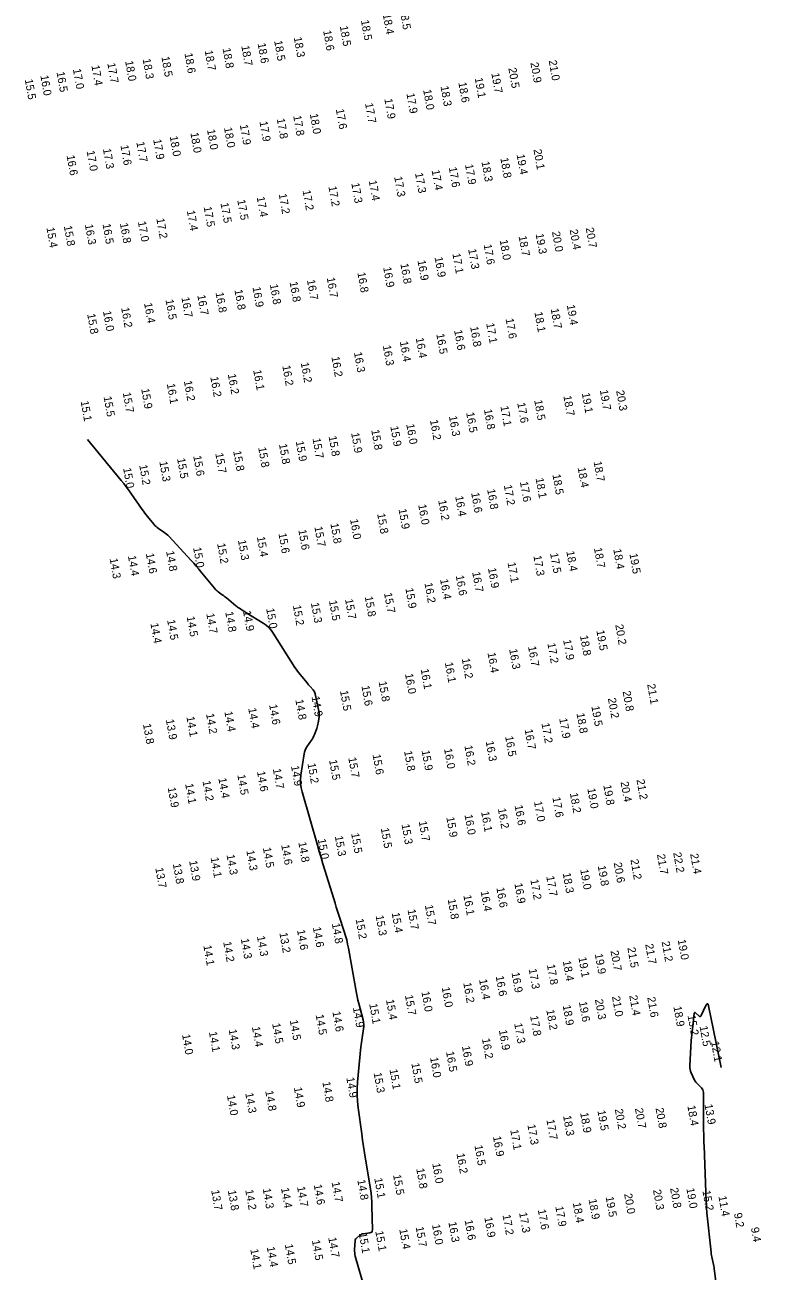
# Model space of a CAD drawing. Extents: x 988130 to 1132882, y 654656 to 841453.
# Drawn here: x 1038514 to 1038974, y 807839 to 808617 of the extents above; entities that cross this region are included whole.
import ezdxf

# ---------------------------------------------------------------- set-up
doc = ezdxf.new("R2010")
doc.units = 0
doc.layers.add('V-TOPO-MAJR', color=7, linetype='Continuous')
doc.layers.add('V-TOPO-SOUN', color=7, linetype='Continuous')

msp = doc.modelspace()

# ---------------------------------------------------------------- linework, layer by layer
at = {"layer": 'V-TOPO-MAJR'}
for points in [[(1038553.43, 808358.15), (1038574.52, 808332.52), (1038576.09, 808330.57), (1038577.63, 808328.59), (1038579.12, 808326.57), (1038580.57, 808324.53), (1038587.58, 808314.42), (1038588.38, 808313.3), (1038589.2, 808312.19), (1038590.04, 808311.1), (1038590.91, 808310.03), (1038594.89, 808305.21), (1038595.56, 808304.46), (1038596.27, 808303.76), (1038597.04, 808303.12), (1038597.85, 808302.53), (1038601.21, 808300.27), (1038602.03, 808299.68), (1038602.81, 808299.05), (1038603.55, 808298.38), (1038604.26, 808297.66), (1038618.18, 808282.56), (1038619.81, 808280.77), (1038621.42, 808278.95), (1038622.99, 808277.12), (1038624.55, 808275.25), (1038632.74, 808265.27), (1038633.27, 808264.66), (1038633.84, 808264.09), (1038634.44, 808263.55), (1038635.08, 808263.05), (1038637.7, 808261.11), (1038638.36, 808260.62), (1038639, 808260.12), (1038639.64, 808259.62), (1038640.28, 808259.11), (1038646.2, 808254.28), (1038646.73, 808253.85), (1038647.28, 808253.44), (1038647.84, 808253.04), (1038648.41, 808252.66), (1038650.71, 808251.17), (1038651.29, 808250.8), (1038651.86, 808250.43), (1038652.44, 808250.07), (1038653.02, 808249.7), (1038663.31, 808243.32), (1038665.12, 808242.05), (1038666.77, 808240.59), (1038668.23, 808238.96), (1038669.53, 808237.16), (1038683.12, 808215.73), (1038683.87, 808214.58), (1038684.66, 808213.45), (1038685.49, 808212.35), (1038686.35, 808211.27), (1038690.68, 808206), (1038691.14, 808205.45), (1038691.6, 808204.9), (1038692.07, 808204.35), (1038692.54, 808203.8), (1038694.43, 808201.63), (1038694.87, 808201.06), (1038695.22, 808200.46), (1038695.49, 808199.81), (1038695.69, 808199.13), (1038698.06, 808188.3), (1038698.21, 808187.4), (1038698.28, 808186.51), (1038698.26, 808185.61), (1038698.16, 808184.71), (1038697.59, 808181.11), (1038697.43, 808180.21), (1038697.22, 808179.33), (1038696.97, 808178.46), (1038696.68, 808177.59), (1038695.3, 808173.82), (1038694.94, 808172.92), (1038694.53, 808172.04), (1038694.06, 808171.2), (1038693.53, 808170.38), (1038690.53, 808166.03), (1038689.9, 808165.01), (1038689.41, 808163.94), (1038689.04, 808162.83), (1038688.8, 808161.66), (1038686.85, 808148.34), (1038686.6, 808145.73), (1038686.63, 808143.14), (1038686.95, 808140.57), (1038687.54, 808138.02), (1038697.14, 808104.67), (1038698.27, 808100.78), (1038699.42, 808096.9), (1038700.58, 808093.03), (1038701.76, 808089.16), (1038707.33, 808071.1), (1038708.13, 808068.53), (1038708.94, 808065.97), (1038709.76, 808063.41), (1038710.59, 808060.86), (1038713.93, 808050.65), (1038714.72, 808048.08), (1038715.42, 808045.49), (1038716.02, 808042.88), (1038716.54, 808040.25), (1038721.11, 808014.5), (1038721.53, 808012.31), (1038721.99, 808010.12), (1038722.49, 808007.95), (1038723.03, 808005.78), (1038725.71, 807995.59), (1038726, 807994.2), (1038726.14, 807992.8), (1038726.13, 807991.39), (1038725.97, 807989.98), (1038725.04, 807984.31), (1038724.81, 807982.89), (1038724.62, 807981.47), (1038724.45, 807980.05), (1038724.3, 807978.62), (1038722.23, 807956.7), (1038721.97, 807952.66), (1038721.94, 807948.62), (1038722.15, 807944.59), (1038722.59, 807940.57), (1038724.83, 807924.4), (1038725.4, 807920.42), (1038725.99, 807916.44), (1038726.6, 807912.46), (1038727.24, 807908.48), (1038730.26, 807890.08), (1038730.65, 807887.36), (1038730.95, 807884.63), (1038731.15, 807881.89), (1038731.25, 807879.15), (1038731.54, 807864.36), (1038731.45, 807863.59), (1038731.14, 807863.01), (1038730.6, 807862.62), (1038729.85, 807862.41), (1038725.94, 807861.91), (1038725.34, 807861.8), (1038724.76, 807861.6), (1038724.22, 807861.33), (1038723.72, 807860.98), (1038721.75, 807859.43), (1038721.31, 807859.01), (1038720.99, 807858.53), (1038720.78, 807857.99), (1038720.69, 807857.4), (1038720.37, 807852.15), (1038720.35, 807851.08), (1038720.42, 807850.01), (1038720.58, 807848.95), (1038720.83, 807847.9), (1038726.74, 807827)], [(1038946.71, 807826.71), (1038945.32, 807838.8), (1038945.19, 807839.77), (1038945.04, 807840.74), (1038944.86, 807841.7), (1038944.66, 807842.66), (1038943.78, 807846.48), (1038943.58, 807847.44), (1038943.4, 807848.4), (1038943.26, 807849.37), (1038943.14, 807850.34), (1038940.55, 807874.93), (1038940.45, 807875.98), (1038940.36, 807877.04), (1038940.29, 807878.1), (1038940.25, 807879.16), (1038940.08, 807883.4), (1038940.04, 807884.46), (1038940, 807885.52), (1038939.96, 807886.58), (1038939.92, 807887.64), (1038938.77, 807917.07), (1038938.72, 807918.45), (1038938.67, 807919.84), (1038938.64, 807921.23), (1038938.62, 807922.62), (1038938.53, 807928.17), (1038938.51, 807929.55), (1038938.49, 807930.94), (1038938.48, 807932.33), (1038938.47, 807933.72), (1038938.37, 807950.25), (1038938.29, 807951.04), (1038938.07, 807951.77), (1038937.69, 807952.44), (1038937.17, 807953.04), (1038934.8, 807955.33), (1038934.24, 807955.93), (1038933.73, 807956.56), (1038933.29, 807957.24), (1038932.9, 807957.96), (1038930.71, 807962.52), (1038930.29, 807963.55), (1038930.01, 807964.59), (1038929.87, 807965.67), (1038929.87, 807966.77), (1038930.81, 807982.63), (1038930.94, 807984.44), (1038931.09, 807986.26), (1038931.26, 807988.07), (1038931.47, 807989.88), (1038932.62, 807999.45), (1038932.75, 807999.96), (1038932.97, 808000.19), (1038933.28, 808000.14), (1038933.69, 807999.82), (1038935.52, 807997.99), (1038935.95, 807997.67), (1038936.34, 807997.6), (1038936.68, 807997.79), (1038936.98, 807998.25), (1038939.93, 808004.45), (1038940.48, 808005.36), (1038940.95, 808005.63), (1038941.34, 808005.26), (1038941.65, 808004.25), (1038949.56, 807965.84)]]:
    msp.add_lwpolyline(points, dxfattribs=at)

# ---------------------------------------------------------------- texts
at = {"layer": 'V-TOPO-SOUN'}
for s, p in [('18.5 ', (1038724.32, 808619.88)), ('18.4 ', (1038737.97, 808623.69)), ('18.5 ', (1038748.51, 808626.67)), ('18.6 ', (1038700.7, 808613.43)), ('18.5 ', (1038711.13, 808616.27)), ('18.7 ', (1038649.55, 808603.95)), ('18.6 ', (1038659.75, 808605.48)), ('18.5 ', (1038670.09, 808607.08)), ('18.3 ', (1038682.34, 808609.26)), ('18.3 ', (1038587.88, 808595.75)), ('18.5 ', (1038599.61, 808597.11)), ('18.6 ', (1038614.04, 808599.28)), ('18.7 ', (1038626.67, 808600.98)), ('18.8 ', (1038637.86, 808602.41)), ('17.0 ', (1038544.3, 808589.45)), ('17.4 ', (1038555.87, 808591.66)), ('17.7 ', (1038565.82, 808593.1)), ('18.0 ', (1038576.95, 808594.44)), ('20.5 ', (1038816.46, 808590.04)), ('20.9 ', (1038830.25, 808593.38)), ('21.0 ', (1038841.66, 808594.78)), ('15.5 ', (1038514.22, 808582.96)), ('16.0 ', (1038523.96, 808585.4)), ('16.5 ', (1038534.07, 808587.58)), ('18.6 ', (1038785.21, 808581.05)), ('19.1 ', (1038795.45, 808583.85)), ('19.7 ', (1038805.82, 808586.85)), ('17.9 ', (1038752.77, 808574.21)), ('18.0 ', (1038763.2, 808576.48)), ('18.3 ', (1038774.06, 808578.67)), ('17.7 ', (1038726.89, 808568.05)), ('17.9 ', (1038738.96, 808570.82)), ('17.8 ', (1038671.69, 808558.43)), ('17.8 ', (1038681.99, 808560.25)), ('18.0 ', (1038692.39, 808561.39)), ('17.6 ', (1038708.64, 808564.37)), ('18.0 ', (1038617.74, 808549.59)), ('18.0 ', (1038628.12, 808551.57)), ('18.0 ', (1038638.73, 808552.86)), ('17.9 ', (1038648.61, 808554.57)), ('17.9 ', (1038660.9, 808556.63)), ('17.6 ', (1038574.01, 808541.83)), ('17.7 ', (1038583.95, 808543.83)), ('17.9 ', (1038594.47, 808545.43)), ('18.0 ', (1038604.82, 808547.43)), ('16.6 ', (1038540.35, 808535.5)), ('17.0 ', (1038552.87, 808538.26)), ('17.3 ', (1038563.06, 808539.63)), ('18.8 ', (1038811.46, 808533.87)), ('19.4 ', (1038821.63, 808536.07)), ('20.1 ', (1038832.18, 808539.17)), ('17.4 ', (1038768.5, 808526.27)), ('17.6 ', (1038779.23, 808528.03)), ('17.9 ', (1038789.38, 808529.78)), ('18.3 ', (1038799.67, 808531.59)), ('17.3 ', (1038718.31, 808518.18)), ('17.4 ', (1038729.19, 808519.74)), ('17.3 ', (1038745.1, 808522.17)), ('17.3 ', (1038758.14, 808524.45)), ('17.2 ', (1038672.93, 808511.41)), ('17.2 ', (1038687.84, 808513.65)), ('17.2 ', (1038704.02, 808516.11)), ('17.5 ', (1038626.02, 808503.37)), ('17.5 ', (1038636.55, 808505.74)), ('17.5 ', (1038647.03, 808507.63)), ('17.4 ', (1038659.16, 808509.51)), ('17.2 ', (1038596.44, 808496.06)), ('17.4 ', (1038615.51, 808500.98)), ('15.4 ', (1038527.75, 808490.39)), ('15.8 ', (1038538.65, 808491.4)), ('16.3 ', (1038551.8, 808492.3)), ('16.5 ', (1038562.81, 808492.65)), ('16.8 ', (1038573.68, 808493.07)), ('17.0 ', (1038584.92, 808494.11)), ('20.0 ', (1038843.73, 808487.78)), ('20.4 ', (1038854.79, 808489.14)), ('20.7 ', (1038864.81, 808490.2)), ('17.6 ', (1038801.01, 808479.78)), ('18.0 ', (1038811.04, 808482.61)), ('18.7 ', (1038822.87, 808485.07)), ('19.3 ', (1038833.51, 808486.45)), ('16.9 ', (1038770.35, 808471.9)), ('17.1 ', (1038781.49, 808474.17)), ('17.3 ', (1038791.35, 808476.96)), ('16.9 ', (1038738.23, 808465.59)), ('16.8 ', (1038748.97, 808467.79)), ('16.9 ', (1038759.66, 808469.85)), ('16.8 ', (1038679.73, 808456.43)), ('16.7 ', (1038690.6, 808457.68)), ('16.7 ', (1038702.97, 808459.11)), ('16.8 ', (1038722.1, 808462.31)), ('16.7 ', (1038622.07, 808448.21)), ('16.8 ', (1038633.48, 808449.82)), ('16.8 ', (1038645.27, 808451.49)), ('16.9 ', (1038656.56, 808453.19)), ('16.8 ', (1038667.39, 808454.91)), ('16.2 ', (1038574.45, 808440.34)), ('16.4 ', (1038588.77, 808443.2)), ('16.5 ', (1038602.17, 808445.36)), ('16.7 ', (1038612.11, 808446.78)), ('19.4 ', (1038853, 808442.03)), ('15.8 ', (1038553.22, 808436.43)), ('16.0 ', (1038563.11, 808438.19)), ('17.6 ', (1038814.71, 808433.5)), ('18.1 ', (1038832.76, 808437.55)), ('18.7 ', (1038842.92, 808439.73)), ('16.6 ', (1038782.55, 808426.3)), ('16.8 ', (1038792.58, 808428.44)), ('17.1 ', (1038802.61, 808430.59)), ('16.3 ', (1038738.02, 808416.69)), ('16.4 ', (1038748.64, 808419.2)), ('16.4 ', (1038758.59, 808421.42)), ('16.5 ', (1038771.43, 808423.94)), ('16.2 ', (1038705.88, 808409.63)), ('16.3 ', (1038719.95, 808412.45)), ('16.1 ', (1038657, 808401.34)), ('16.2 ', (1038675.19, 808404.1)), ('16.2 ', (1038686.71, 808406.01)), ('16.2 ', (1038613.66, 808394.57)), ('16.2 ', (1038630.18, 808397.1)), ('16.2 ', (1038641.14, 808398.79)), ('15.7 ', (1038575.47, 808387.27)), ('15.9 ', (1038586.98, 808389.7)), ('16.1 ', (1038603.01, 808392.76)), ('19.1 ', (1038862.37, 808386.99)), ('19.7 ', (1038873.63, 808388.86)), ('20.3 ', (1038883.82, 808388.5)), ('15.1 ', (1038549.13, 808381.92)), ('15.5 ', (1038563.48, 808384.78)), ('17.1 ', (1038811.51, 808378.82)), ('17.6 ', (1038822.01, 808380.85)), ('18.5 ', (1038832.64, 808382.56)), ('18.7 ', (1038850.86, 808385.24)), ('16.2 ', (1038767.49, 808370.15)), ('16.3 ', (1038779.34, 808372.59)), ('16.5 ', (1038790.11, 808374.82)), ('16.8 ', (1038801.21, 808376.78)), ('15.9 ', (1038718.2, 808362.11)), ('15.8 ', (1038730.77, 808363.98)), ('15.9 ', (1038742.69, 808366.24)), ('16.0 ', (1038752.64, 808367.6)), ('15.8 ', (1038673.09, 808355.15)), ('15.9 ', (1038683.58, 808356.91)), ('15.7 ', (1038694.06, 808358.69)), ('15.8 ', (1038704.1, 808360.02)), ('15.6 ', (1038619.52, 808347.74)), ('15.7 ', (1038633.28, 808349.39)), ('15.8 ', (1038644.49, 808350.8)), ('15.8 ', (1038660.1, 808353.08)), ('15.0 ', (1038575.68, 808340.14)), ('15.2 ', (1038585.74, 808342.07)), ('15.3 ', (1038598.32, 808344.25)), ('15.5 ', (1038609.41, 808346.17)), ('18.4 ', (1038859.77, 808340.5)), ('18.7 ', (1038869.74, 808344.23)), ('17.6 ', (1038823.69, 808331.57)), ('18.1 ', (1038833.47, 808333.81)), ('18.5 ', (1038844.02, 808336.13)), ('16.6 ', (1038793.21, 808324.72)), ('16.8 ', (1038803.19, 808326.89)), ('17.2 ', (1038813.63, 808329.45)), ('16.0 ', (1038760.12, 808317.31)), ('16.2 ', (1038772.61, 808320.03)), ('16.4 ', (1038783.24, 808322.53)), ('16.0 ', (1038717.52, 808308.16)), ('15.8 ', (1038734.45, 808311.67)), ('15.9 ', (1038747.81, 808314.56)), ('15.6 ', (1038685.2, 808301.54)), ('15.7 ', (1038695.24, 808303.52)), ('15.8 ', (1038705.24, 808305.53)), ('15.2 ', (1038634.45, 808293)), ('15.3 ', (1038647.46, 808295.12)), ('15.4 ', (1038659.28, 808297.21)), ('15.6 ', (1038672.77, 808299.37)), ('14.4 ', (1038578.7, 808285.32)), ('14.6 ', (1038589.88, 808286.8)), ('14.8 ', (1038602.55, 808288.22)), ('15.0 ', (1038619.44, 808290.49)), ('17.3 ', (1038832.1, 808285.35)), ('17.5 ', (1038842.54, 808286.97)), ('18.4 ', (1038852.69, 808288.19)), ('18.7 ', (1038869.98, 808290.25)), ('18.4 ', (1038882.03, 808289.53)), ('19.5 ', (1038892.15, 808286.66)), ('14.3 ', (1038567.26, 808283.66)), ('16.9 ', (1038803.73, 808277.66)), ('17.1 ', (1038815.98, 808281.12)), ('16.4 ', (1038773.79, 808270.68)), ('16.6 ', (1038783.61, 808272.99)), ('16.7 ', (1038793.87, 808275.2)), ('15.7 ', (1038738.76, 808262.09)), ('15.9 ', (1038752.08, 808265.04)), ('16.2 ', (1038764.02, 808268.38)), ('15.2 ', (1038681.8, 808254.34)), ('15.3 ', (1038693.05, 808255.91)), ('15.5 ', (1038704.33, 808257.34)), ('15.7 ', (1038714.39, 808258.23)), ('15.8 ', (1038726.72, 808259.86)), ('14.5 ', (1038615.42, 808247.37)), ('14.7 ', (1038627.68, 808249.26)), ('14.8 ', (1038639.52, 808250.26)), ('14.9 ', (1038650.62, 808250.85)), ('15.0 ', (1038665.09, 808252.44)), ('14.4 ', (1038592.73, 808243.19)), ('14.5 ', (1038603.18, 808245.28)), ('19.5 ', (1038871.47, 808238.72)), ('20.2 ', (1038883.27, 808242.29)), ('17.2 ', (1038840.86, 808230.7)), ('17.9 ', (1038850.69, 808232.78)), ('18.8 ', (1038861.23, 808235.44)), ('16.4 ', (1038803.43, 808224.77)), ('16.3 ', (1038816.97, 808227.02)), ('16.7 ', (1038828.76, 808228.72)), ('16.1 ', (1038761.67, 808214.57)), ('16.1 ', (1038776.78, 808218.64)), ('16.2 ', (1038787.35, 808221.15)), ('15.8 ', (1038735.38, 808206.76)), ('16.0 ', (1038751.87, 808211.63)), ('15.5 ', (1038711.24, 808201.03)), ('15.6 ', (1038724.63, 808204.1)), ('20.8 ', (1038887.89, 808200.7)), ('21.1 ', (1038903.22, 808205.13)), ('14.6 ', (1038666.93, 808192.36)), ('14.8 ', (1038683.33, 808195.44)), ('14.9 ', (1038693.45, 808197.4)), ('19.5 ', (1038868.35, 808191.42)), ('20.2 ', (1038878.7, 808196.31)), ('14.1 ', (1038615.24, 808184.79)), ('14.2 ', (1038627.52, 808186.65)), ('14.4 ', (1038638.99, 808188.03)), ('14.4 ', (1038653.88, 808190.1)), ('17.9 ', (1038848.25, 808183.79)), ('18.8 ', (1038859.04, 808186.97)), ('13.8 ', (1038588.09, 808180.25)), ('13.9 ', (1038602.41, 808183.03)), ('16.7 ', (1038826.66, 808176.88)), ('17.2 ', (1038837.16, 808180.75)), ('16.3 ', (1038802.29, 808169.46)), ('16.5 ', (1038814.44, 808172.53)), ('15.6 ', (1038731.6, 808161.2)), ('15.8 ', (1038751.29, 808163.37)), ('15.9 ', (1038762.26, 808163.73)), ('16.0 ', (1038776.27, 808164.8)), ('16.2 ', (1038788.98, 808166.76)), ('14.7 ', (1038669.28, 808152.24)), ('14.9 ', (1038680.61, 808154.08)), ('15.2 ', (1038690.92, 808155.63)), ('15.5 ', (1038704.42, 808157.78)), ('15.7 ', (1038716.41, 808159.25)), ('14.2 ', (1038625.31, 808144.66)), ('14.4 ', (1038635.22, 808146.42)), ('14.5 ', (1038647.06, 808148.52)), ('14.6 ', (1038659.37, 808150.62)), ('20.4 ', (1038886.59, 808144.11)), ('21.2 ', (1038896.54, 808145.55)), ('13.9 ', (1038603.54, 808140.58)), ('14.1 ', (1038614.45, 808142.9)), ('18.2 ', (1038854.93, 808137.11)), ('19.0 ', (1038865.82, 808140)), ('19.8 ', (1038875.81, 808142.08)), ('16.6 ', (1038820.38, 808129.44)), ('17.0 ', (1038832.5, 808131.82)), ('17.6 ', (1038843.99, 808134.42)), ('15.9 ', (1038777.69, 808122.04)), ('16.0 ', (1038789.06, 808123.59)), ('16.1 ', (1038799.44, 808125.43)), ('16.2 ', (1038809.92, 808127.44)), ('15.5 ', (1038736.74, 808115.21)), ('15.3 ', (1038749.69, 808117.6)), ('15.7 ', (1038760.45, 808119.49)), ('14.8 ', (1038685.21, 808106.42)), ('15.0 ', (1038697.35, 808108.38)), ('15.3 ', (1038708, 808110.2)), ('15.5 ', (1038718.2, 808111.99)), ('14.3 ', (1038640.33, 808098.59)), ('14.3 ', (1038652.71, 808101.21)), ('14.5 ', (1038663.05, 808102.98)), ('14.6 ', (1038674.5, 808104.8)), ('21.7 ', (1038909.36, 808098.78)), ('22.2 ', (1038919.49, 808099.89)), ('21.4 ', (1038930.1, 808099.16)), ('13.7 ', (1038595.8, 808090.33)), ('13.8 ', (1038606.74, 808092.91)), ('13.9 ', (1038616.94, 808094.75)), ('14.1 ', (1038630.36, 808096.82)), ('19.8 ', (1038872.33, 808091.64)), ('20.6 ', (1038882.33, 808093.57)), ('21.2 ', (1038892.76, 808095.59)), ('17.2 ', (1038830.21, 808083.02)), ('17.7 ', (1038840.15, 808085.12)), ('18.3 ', (1038850.42, 808087.12)), ('19.0 ', (1038861.37, 808089.38)), ('16.4 ', (1038799.14, 808075.79)), ('16.6 ', (1038808.96, 808078.06)), ('16.9 ', (1038820.22, 808080.68)), ('15.7 ', (1038764.29, 808067.08)), ('15.8 ', (1038778.54, 808070.8)), ('16.1 ', (1038788.34, 808073.29)), ('15.3 ', (1038733.51, 808060.6)), ('15.4 ', (1038743.52, 808062.33)), ('15.7 ', (1038753.47, 808064.3)), ('14.6 ', (1038684.38, 808051.58)), ('14.6 ', (1038694.27, 808053.27)), ('14.8 ', (1038706.14, 808055.62)), ('15.2 ', (1038721, 808058.44)), ('14.2 ', (1038638.25, 808044.15)), ('14.3 ', (1038649.25, 808046.1)), ('14.3 ', (1038659.3, 808047.64)), ('13.2 ', (1038673.37, 808049.8)), ('21.7 ', (1038902.02, 808042.71)), ('21.2 ', (1038912.28, 808044.31)), ('19.0 ', (1038922.34, 808045.48)), ('14.1 ', (1038625.83, 808041.91)), ('19.9 ', (1038870.48, 808036.63)), ('20.7 ', (1038880.32, 808038.57)), ('21.5 ', (1038890.84, 808040.55)), ('17.8 ', (1038840.56, 808029.92)), ('18.4 ', (1038850.48, 808032.22)), ('19.1 ', (1038860.25, 808034.48)), ('16.4 ', (1038798.14, 808020.68)), ('16.6 ', (1038808.56, 808022.76)), ('16.9 ', (1038818.43, 808024.97)), ('17.3 ', (1038829.16, 808027.24)), ('16.0 ', (1038762.11, 808013.06)), ('16.0 ', (1038774.81, 808015.79)), ('16.2 ', (1038788.29, 808018.59)), ('15.1 ', (1038729.52, 808005.43)), ('15.4 ', (1038739.97, 808008.01)), ('15.7 ', (1038751.83, 808010.81)), ('18.9 ', (1038850.44, 808004.5)), ('19.6 ', (1038860.56, 808006.73)), ('20.3 ', (1038870.59, 808008.18)), ('21.0 ', (1038881.24, 808010.02)), ('21.4 ', (1038892.03, 808010.65)), ('21.6 ', (1038903.27, 808009.54)), ('14.5 ', (1038696.03, 807998.63)), ('14.6 ', (1038706.5, 808000.55)), ('14.9 ', (1038719.3, 808003.17)), ('17.8 ', (1038830.06, 807997.89)), ('18.2 ', (1038840.19, 808001.65)), ('18.9 ', (1038919.64, 808003.76)), ('15.2 ', (1038928.44, 807998.26)), ('14.3 ', (1038641.65, 807989.38)), ('14.4 ', (1038656.18, 807991.1)), ('14.5 ', (1038668.83, 807993.15)), ('14.5 ', (1038679.86, 807995.2)), ('16.9 ', (1038810.53, 807989.02)), ('17.3 ', (1038820.11, 807993.24)), ('12.5 ', (1038936, 807991.44)), ('14.0 ', (1038612.52, 807986.28)), ('14.1 ', (1038629.33, 807987.9)), ('16.2 ', (1038799.98, 807983.68)), ('12.1 ', (1038943.14, 807981.81)), ('16.5 ', (1038777.5, 807975.54)), ('16.9 ', (1038787.46, 807979.04)), ('15.5 ', (1038755.85, 807968.34)), ('16.0 ', (1038767.52, 807971.92)), ('14.9 ', (1038715.17, 807959.35)), ('15.3 ', (1038732.25, 807962.36)), ('15.1 ', (1038742.17, 807964.52)), ('14.3 ', (1038652.03, 807949.71)), ('14.8 ', (1038664.53, 807951.04)), ('14.9 ', (1038682.39, 807953.22)), ('14.8 ', (1038700.22, 807956.64)), ('14.0 ', (1038640.59, 807948.24)), ('18.4 ', (1038928.35, 807941.79)), ('13.9 ', (1038939.08, 807942.64)), ('18.3 ', (1038850.68, 807935.5)), ('18.9 ', (1038861.34, 807937.37)), ('19.5 ', (1038872.14, 807938.76)), ('20.2 ', (1038883.02, 807939.64)), ('20.7 ', (1038895.59, 807940.1)), ('20.8 ', (1038908.47, 807940.28)), ('17.1 ', (1038817.65, 807926.7)), ('17.3 ', (1038828.37, 807929.96)), ('17.7 ', (1038840.25, 807933.03)), ('16.9 ', (1038806.85, 807922.62)), ('16.2 ', (1038784.06, 807911.92)), ('16.5 ', (1038795.28, 807917.02)), ('16.0 ', (1038768.89, 807905.77)), ('14.8 ', (1038722.05, 807895.44)), ('15.1 ', (1038732.65, 807896.49)), ('15.5 ', (1038744.4, 807898.6)), ('15.8 ', (1038758.89, 807902.52)), ('13.7 ', (1038630.74, 807888.98)), ('13.8 ', (1038641.13, 807888.86)), ('14.2 ', (1038652.01, 807889.22)), ('14.3 ', (1038662.93, 807890.04)), ('14.4 ', (1038674.38, 807890.39)), ('14.7 ', (1038684.37, 807891.18)), ('14.6 ', (1038694.83, 807892.44)), ('14.7 ', (1038706, 807894.11)), ('20.3 ', (1038906.87, 807889.22)), ('20.8 ', (1038917.56, 807890.32)), ('19.0 ', (1038927.71, 807890.2)), ('15.2 ', (1038937.77, 807888.71)), ('18.4 ', (1038856.75, 807881.18)), ('18.9 ', (1038866.62, 807883.36)), ('19.5 ', (1038877.27, 807884.86)), ('20.0 ', (1038888.8, 807886.77)), ('11.4 ', (1038947.77, 807885.27)), ('16.9 ', (1038801.44, 807872.05)), ('17.2 ', (1038812.83, 807873.56)), ('17.3 ', (1038823.17, 807874.98)), ('17.6 ', (1038834.88, 807876.88)), ('17.9 ', (1038845.81, 807878.85)), ('9.2', (1038957.45, 807874.58)), ('15.4 ', (1038748.28, 807864.68)), ('15.7 ', (1038758.52, 807866.08)), ('16.0 ', (1038768.76, 807867.54)), ('16.3 ', (1038778.98, 807869.08)), ('16.6 ', (1038789.14, 807870.34)), ('9.4', (1038968.05, 807865.6)), ('14.5 ', (1038693.68, 807857.73)), ('14.7 ', (1038703.9, 807859.46)), ('15.1 ', (1038722.98, 807862.15)), ('15.1 ', (1038733.29, 807863.46)), ('14.1 ', (1038655.18, 807852.15)), ('14.4 ', (1038665.46, 807853.57)), ('14.5 ', (1038676.75, 807855.19))]:
    msp.add_text(s, height=5, rotation=280, dxfattribs=at).set_placement(p)

doc.saveas('drawing.dxf')
